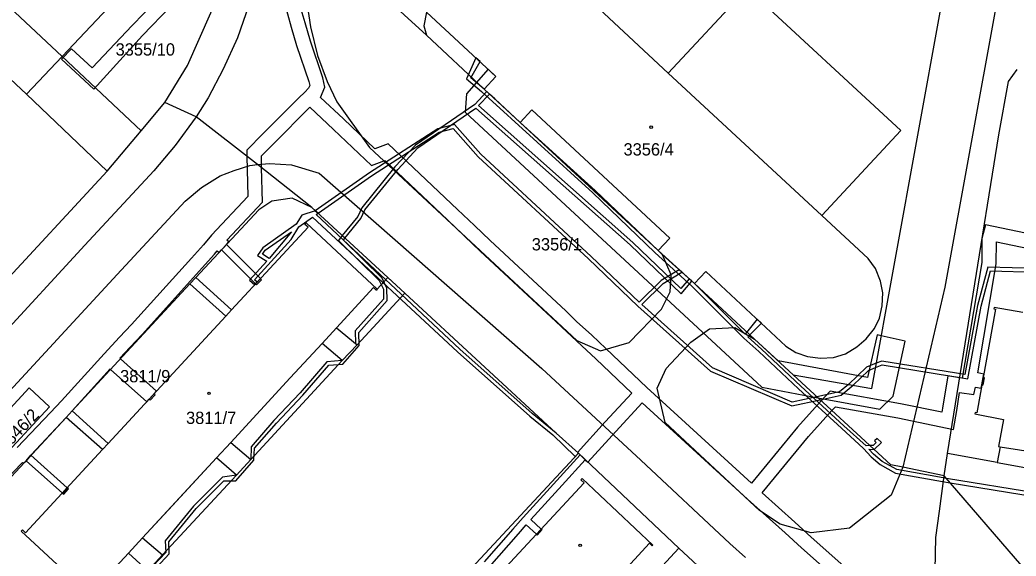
# Model space of a CAD drawing. Extents: x -756746 to -753363, y -1166406 to -1161727.
# Drawn here: x -756160.2 to -756022.3, y -1165370.9 to -1165296.6 of the extents above; entities that cross this region are included whole.
import ezdxf

# ---------------------------------------------------------------- set-up
doc = ezdxf.new("R2010")
doc.units = 0
for name, color, linetype in [('Hranice parcel', 7, 'Continuous'), ('Parcelní čísla', 7, 'Continuous'), ('Vnitřní kresba', 7, 'Continuous'), ('Věcná břemena k části', 7, 'Continuous'), ('Značky budov', 7, 'Continuous')]:
    doc.layers.add(name, color=color, linetype=linetype)

msp = doc.modelspace()

# ---------------------------------------------------------------- linework, layer by layer
at = {"layer": 'Hranice parcel'}
for p, q in [((-756159.29, -1165306.94), (-756148.1, -1165317.58)), ((-756135.83, -1165332.29), (-756136.65, -1165333.18)), ((-756136.65, -1165333.18), (-756152.97, -1165350.77)), ((-756152.97, -1165350.77), (-756153.79, -1165351.66)), ((-756068.98, -1165369.78), (-756082.87, -1165356.63)), ((-756035.85, -1165400.23), (-756068.98, -1165369.78))]:
    msp.add_line(p, q, dxfattribs=at)
for points in [[(-756140.12, -1165308.06), (-756137, -1165302.93), (-756133.74, -1165295.68), (-756131.97, -1165289.84), (-756131.26, -1165286.5), (-756127.8, -1165281.93), (-756126.41, -1165276.15), (-756124.34, -1165276.64), (-756120.18, -1165258.76), (-756117.68, -1165244.88), (-756113.4, -1165221.25), (-756111.89, -1165212.86), (-756106.13, -1165180.8), (-756100.24, -1165148.78), (-756095.54, -1165123.02)], [(-756103.89, -1165295.55), (-756104.25, -1165297.48), (-756103.92, -1165298.77), (-756113.16, -1165290.25), (-756111.45, -1165281.04)], [(-756159.29, -1165306.94), (-756154.34, -1165301.7), (-756141.66, -1165288.25), (-756136.9, -1165283.21)], [(-756103.89, -1165295.55), (-756094.28, -1165304.48), (-756095.9, -1165306.22), (-756090.92, -1165310.85), (-756089.3, -1165309.11), (-756070.21, -1165326.84), (-756071.83, -1165328.58), (-756071.23, -1165329.14), (-756066.79, -1165333.15), (-756065.23, -1165331.47), (-756054.13, -1165341.78), (-756052.75, -1165342.68), (-756051.13, -1165343.21), (-756049.33, -1165343.45), (-756047.53, -1165343.36), (-756045.89, -1165342.84), (-756044.31, -1165341.91), (-756043.01, -1165340.77), (-756041.89, -1165339.36), (-756041.2, -1165337.91), (-756040.79, -1165336.24), (-756040.74, -1165334.44), (-756041.03, -1165332.79), (-756041.75, -1165331.03), (-756042.76, -1165329.68), (-756049.17, -1165323.73), (-756038.24, -1165311.97), (-756059.49, -1165292.23), (-756070.43, -1165304.01), (-756091.58, -1165284.27)], [(-756013.93, -1165380.94), (-756017.51, -1165376.79), (-756021.47, -1165372.2), (-756032.21, -1165359.77), (-756037.95, -1165358.53), (-756039.63, -1165358.23), (-756053.14, -1165345.76), (-756042.26, -1165347.65), (-756032.68, -1165295.07), (-756091.58, -1165284.27)], [(-756163.38, -1165293.27), (-756168.32, -1165298.5), (-756159.29, -1165306.94)], [(-756148.1, -1165317.58), (-756143.41, -1165311.98), (-756140.12, -1165308.06)], [(-756119.76, -1165322.62), (-756127.28, -1165316.64), (-756135.8, -1165310.04), (-756140.12, -1165308.06)], [(-756148.1, -1165317.58), (-756163.41, -1165334.08), (-756164, -1165334.72), (-756166.45, -1165337.36), (-756167.1, -1165338.07)], [(-756119.76, -1165322.62), (-756122.51, -1165321.31), (-756125.3, -1165321.73), (-756127.13, -1165322.91), (-756135.83, -1165332.29)], [(-756082.87, -1165356.63), (-756085.94, -1165353.86), (-756106.89, -1165334.48), (-756119.76, -1165322.62)], [(-756135.83, -1165332.29), (-756130.89, -1165336.78), (-756120.3, -1165325.33), (-756120.73, -1165324.94), (-756120.55, -1165324.74), (-756110.73, -1165333.91), (-756110.8, -1165334.11), (-756111.24, -1165333.7), (-756116.36, -1165339.26), (-756113.52, -1165341.61), (-756115.59, -1165343.79), (-756118.36, -1165341.41), (-756122.78, -1165346.2), (-756131.01, -1165355.12), (-756128.24, -1165357.51), (-756130.21, -1165359.65), (-756132.97, -1165357.24), (-756139.07, -1165363.85), (-756143.22, -1165368.34), (-756140.47, -1165370.67), (-756142.5, -1165372.92), (-756145.17, -1165370.45), (-756150.33, -1165376.04)], [(-756136.65, -1165333.18), (-756131.67, -1165337.63), (-756147.96, -1165355.26), (-756152.97, -1165350.77)], [(-756021.32, -1165337.15), (-756025.29, -1165336.44), (-756025.33, -1165336.63), (-756025.13, -1165336.67), (-756027.72, -1165351.01), (-756027.92, -1165350.97), (-756027.96, -1165351.17), (-756023.99, -1165351.93), (-756024.69, -1165355.71), (-756024.49, -1165355.75), (-756024.88, -1165357.9), (-756017.99, -1165359.13)], [(-756156.1, -1165350.18), (-756162.43, -1165357.02), (-756165.25, -1165354.41), (-756158.93, -1165347.56), (-756156.1, -1165350.18)], [(-756153.79, -1165351.66), (-756161.36, -1165359.82), (-756165.42, -1165364.16), (-756167.51, -1165366.52)], [(-756150.06, -1165376.63), (-756160.02, -1165367.42), (-756159.85, -1165367.24), (-756159.41, -1165367.65), (-756148.75, -1165356.11), (-756153.79, -1165351.66)], [(-756068.98, -1165369.78), (-756110.68, -1165414.85), (-756124.82, -1165401.69), (-756082.87, -1165356.63)], [(-756084.46, -1165381.52), (-756073.02, -1165369.09), (-756072.66, -1165369.45), (-756072.55, -1165369.33), (-756082.35, -1165360.1), (-756082.52, -1165360.29), (-756082.07, -1165360.7), (-756093.5, -1165373.04)]]:
    msp.add_lwpolyline(points, dxfattribs=at)
at = {"layer": 'Vnitřní kresba'}
for p, q in [((-756163.38, -1165293.27), (-756154.34, -1165301.7)), ((-756128.09, -1165293.47), (-756130.06, -1165299.13)), ((-756120.41, -1165294.54), (-756119.98, -1165297.61)), ((-756025.04, -1165294.6), (-756032.12, -1165333.62)), ((-756119.98, -1165297.61), (-756118.99, -1165301.57)), ((-756130.06, -1165299.13), (-756132.03, -1165303.47)), ((-756103.92, -1165298.77), (-756095.9, -1165306.22)), ((-756154.34, -1165301.7), (-756143.41, -1165311.98)), ((-756118.99, -1165301.57), (-756117.65, -1165305.18)), ((-756132.03, -1165303.47), (-756134.14, -1165307.43)), ((-756070.43, -1165304.01), (-756049.17, -1165323.73)), ((-756023.34, -1165305.19), (-756022.13, -1165303.52)), ((-756117.65, -1165305.18), (-756116.3, -1165307.98)), ((-756024.67, -1165312.54), (-756023.34, -1165305.19)), ((-756134.14, -1165307.43), (-756135.8, -1165310.04)), ((-756116.3, -1165307.98), (-756111.78, -1165314.28)), ((-756135.8, -1165310.04), (-756138.7, -1165314.01)), ((-756090.92, -1165310.85), (-756071.83, -1165328.58)), ((-756031.75, -1165356.67), (-756024.67, -1165312.54)), ((-756138.7, -1165314.01), (-756141.64, -1165317.51)), ((-756111.78, -1165314.28), (-756083.1, -1165341.03)), ((-756130.52, -1165317.48), (-756128.35, -1165316.81)), ((-756128.35, -1165316.81), (-756127.28, -1165316.64)), ((-756127.28, -1165316.64), (-756125.65, -1165316.52)), ((-756125.65, -1165316.52), (-756122.6, -1165316.7)), ((-756122.6, -1165316.7), (-756118.77, -1165317.85)), ((-756141.64, -1165317.51), (-756151.19, -1165327.8)), ((-756135.03, -1165319.84), (-756132.47, -1165318.23)), ((-756132.47, -1165318.23), (-756130.52, -1165317.48)), ((-756118.77, -1165317.85), (-756087.91, -1165344.89)), ((-756137.31, -1165321.75), (-756135.03, -1165319.84)), ((-756137.31, -1165321.75), (-756146.74, -1165331.88)), ((-756151.19, -1165327.8), (-756173.17, -1165351.56)), ((-756070.02, -1165331.92), (-756071.23, -1165329.14)), ((-756146.74, -1165331.88), (-756168.71, -1165355.66)), ((-756070.18, -1165334.29), (-756070.02, -1165331.92)), ((-756032.12, -1165333.62), (-756037.95, -1165358.53)), ((-756113.52, -1165341.61), (-756106.89, -1165334.48)), ((-756071.35, -1165336.66), (-756070.18, -1165334.29)), ((-756131.67, -1165337.63), (-756130.89, -1165336.78)), ((-756075.82, -1165341.3), (-756071.35, -1165336.66)), ((-756116.36, -1165339.26), (-756118.36, -1165341.41)), ((-756064.71, -1165339.38), (-756061.2, -1165339.24)), ((-756061.2, -1165339.24), (-756058.47, -1165340.85)), ((-756067.32, -1165341.26), (-756064.71, -1165339.38)), ((-756083.1, -1165341.03), (-756079.83, -1165342.44)), ((-756079.83, -1165342.44), (-756075.82, -1165341.3)), ((-756070.72, -1165344.87), (-756067.32, -1165341.26)), ((-756058.47, -1165340.85), (-756053.14, -1165345.76)), ((-756128.24, -1165357.51), (-756115.59, -1165343.79)), ((-756087.91, -1165344.89), (-756074.2, -1165357.59)), ((-756071.98, -1165347.62), (-756070.72, -1165344.87)), ((-756070.86, -1165352.36), (-756071.98, -1165347.62)), ((-756057.8, -1165364.56), (-756070.86, -1165352.36)), ((-756148.75, -1165356.11), (-756147.96, -1165355.26)), ((-756131.01, -1165355.12), (-756132.97, -1165357.24)), ((-756024.49, -1165355.75), (-756017.39, -1165356.85)), ((-756032.21, -1165359.77), (-756031.75, -1165356.67)), ((-756024.88, -1165357.9), (-756031.75, -1165356.67)), ((-756074.2, -1165357.59), (-756061.9, -1165369.1)), ((-756037.95, -1165358.53), (-756039.58, -1165362.41)), ((-756140.47, -1165370.67), (-756130.21, -1165359.65)), ((-756032.89, -1165364.65), (-756032.21, -1165359.77)), ((-756039.58, -1165362.41), (-756045.32, -1165366.97)), ((-756054.93, -1165366.45), (-756057.8, -1165364.56)), ((-756033.39, -1165368.28), (-756032.89, -1165364.65)), ((-756050.66, -1165367.66), (-756054.93, -1165366.45)), ((-756045.32, -1165366.97), (-756050.66, -1165367.66)), ((-756145.17, -1165370.45), (-756143.22, -1165368.34)), ((-756061.9, -1165369.1), (-756059.74, -1165371.04)), ((-756033.49, -1165372.8), (-756033.39, -1165368.28))]:
    msp.add_line(p, q, dxfattribs=at)
at = {"layer": 'Věcná břemena k části'}
for points in [[(-756049.24, -1165349.36), (-756052.55, -1165352.99), (-756058.91, -1165360.77), (-756073.41, -1165347.51), (-756079.08, -1165342.11), (-756081.03, -1165340.3), (-756083.13, -1165338.37), (-756084.63, -1165336.92), (-756095.1, -1165327.19), (-756097.27, -1165325.12), (-756099.62, -1165322.87), (-756109.2, -1165313.81), (-756111.05, -1165314.48), (-756115.4, -1165310.33), (-756118.58, -1165307.36), (-756117.99, -1165305.95), (-756118.23, -1165304.66), (-756119.98, -1165299.59), (-756120.72, -1165297.07), (-756121.65, -1165293.77)], [(-756123.67, -1165293.95), (-756122.64, -1165297.63), (-756121.88, -1165300.19), (-756120.17, -1165305.16), (-756120.07, -1165305.73), (-756120.23, -1165306.11), (-756120.75, -1165306.63), (-756121.56, -1165307.42), (-756126.5, -1165312.38), (-756128.78, -1165314.67), (-756128.76, -1165315.49), (-756128.63, -1165321.09), (-756133.65, -1165326.46), (-756134.77, -1165327.76), (-756136.43, -1165329.6), (-756144.76, -1165338.82), (-756146.39, -1165340.56), (-756148.52, -1165342.87), (-756154.42, -1165349.36), (-756155.95, -1165351), (-756160.59, -1165355.81)], [(-756141.42, -1165294.08), (-756144.67, -1165297.41), (-756150.21, -1165303.27), (-756153.06, -1165300.64), (-756154.44, -1165302.09), (-756149.95, -1165306.23), (-756143.23, -1165298.79), (-756139.28, -1165294.74)], [(-756019.38, -1165362.17), (-756031.92, -1165360.11), (-756032.38, -1165360.03), (-756038.79, -1165358.88), (-756040.81, -1165357.78), (-756042, -1165356.74), (-756042.65, -1165356.04), (-756041.94, -1165356.1), (-756040.88, -1165355.15), (-756041.5, -1165354.56), (-756041.85, -1165354.92), (-756041.62, -1165355.13), (-756042.07, -1165355.53), (-756042.52, -1165355.57), (-756043.04, -1165355.61), (-756046.11, -1165352.81), (-756052.05, -1165347.36), (-756057.53, -1165342.2), (-756059.43, -1165340.5), (-756057.52, -1165338.63), (-756058.11, -1165338.08), (-756059.79, -1165340.16), (-756066.79, -1165333.15), (-756071.83, -1165328.58), (-756080.53, -1165320.24), (-756090.92, -1165310.85), (-756095.9, -1165306.22), (-756097.74, -1165304.67), (-756096.49, -1165302.42), (-756097.08, -1165301.88), (-756098.34, -1165304.81), (-756096.28, -1165306.54), (-756080.87, -1165320.6), (-756072.3, -1165328.82), (-756067.12, -1165333.52), (-756059.95, -1165340.7), (-756057.87, -1165342.56), (-756052.39, -1165347.72), (-756046.45, -1165353.17), (-756043.4, -1165355.97), (-756042.34, -1165357.1), (-756041.09, -1165358.2), (-756038.95, -1165359.36), (-756032.46, -1165360.53), (-756031.4, -1165360.7), (-756019.48, -1165362.67)], [(-756125.08, -1165313.8), (-756120.05, -1165308.74), (-756116.78, -1165311.79), (-756111.53, -1165316.78), (-756109.68, -1165316.11), (-756101, -1165324.33), (-756098.65, -1165326.56), (-756096.48, -1165328.65), (-756086.01, -1165338.38), (-756084.49, -1165339.83), (-756082.39, -1165341.76), (-756080.46, -1165343.57), (-756075.49, -1165348.29), (-756079.17, -1165352.28), (-756083.01, -1165356.51), (-756082.87, -1165356.63), (-756082.64, -1165356.85), (-756081.91, -1165357.53), (-756081.55, -1165357.88), (-756077.69, -1165353.62), (-756074.03, -1165349.65), (-756059.47, -1165362.96), (-756054.24, -1165367.62), (-756051.97, -1165369.73), (-756042.88, -1165377.79)], [(-756068.92, -1165331.23), (-756071.42, -1165332.71), (-756074.47, -1165335.71), (-756081.12, -1165329.37), (-756096.38, -1165315.24), (-756100.04, -1165311.13), (-756102.35, -1165311.71), (-756111.8, -1165317.8), (-756119.29, -1165323.06), (-756118.91, -1165323.4), (-756111.52, -1165318.22), (-756102.15, -1165312.18), (-756100.21, -1165311.69), (-756096.73, -1165315.59), (-756081.47, -1165329.73), (-756074.64, -1165336.25), (-756064.58, -1165345.24), (-756053.31, -1165350.05), (-756049.39, -1165349.22), (-756046.49, -1165348.6), (-756044.84, -1165347.2), (-756042.69, -1165345.15), (-756041.73, -1165344.76), (-756040.8, -1165344.37), (-756028.97, -1165346.32), (-756027.12, -1165336.26), (-756025.81, -1165331.38), (-756019.49, -1165331.54)], [(-756164.93, -1165363.11), (-756159.82, -1165357.89), (-756159.68, -1165358.01), (-756159.34, -1165357.65), (-756158.66, -1165356.91), (-756153.79, -1165351.66), (-756152.97, -1165350.77), (-756147.71, -1165344.95), (-756147.63, -1165345.02), (-756142.63, -1165349.5), (-756142.29, -1165349.13), (-756141.62, -1165348.39), (-756141.28, -1165348.03), (-756146.27, -1165343.55), (-756146.36, -1165343.47), (-756144.93, -1165341.92), (-756143.28, -1165340.18), (-756134.95, -1165330.94), (-756133.27, -1165329.08), (-756132.86, -1165328.6), (-756132.62, -1165328.83), (-756132.28, -1165328.47), (-756131.6, -1165327.73), (-756131.26, -1165327.37), (-756131.52, -1165327.11), (-756126.61, -1165321.85), (-756126.72, -1165317.08), (-756126.76, -1165315.47), (-756125.08, -1165313.8)], [(-755997.24, -1165331.09), (-756026.52, -1165325.02), (-756026.99, -1165326.9), (-756027.01, -1165330.23), (-756029.72, -1165346.23), (-756031.74, -1165345.92), (-756032.44, -1165350.37), (-756032.54, -1165350.94), (-756038.26, -1165349.77), (-756048.02, -1165348.03), (-756049.24, -1165349.36)], [(-756142.41, -1165373.62), (-756139.51, -1165370.55), (-756139.58, -1165368.9), (-756135.77, -1165364.27), (-756131.94, -1165360.44), (-756130.28, -1165360.42), (-756127.82, -1165357.58), (-756127.71, -1165355.92), (-756124.65, -1165352.45), (-756121.01, -1165348.59), (-756117.44, -1165344.44), (-756115.48, -1165344.28), (-756113.2, -1165341.73), (-756113.26, -1165339.89), (-756109.33, -1165335.46), (-756109.37, -1165333.79), (-756110.02, -1165332.4), (-756115.41, -1165327.12), (-756115.19, -1165326.84), (-756115.56, -1165326.49), (-756116.09, -1165327.16), (-756110.44, -1165332.7), (-756109.87, -1165333.91), (-756109.83, -1165335.28), (-756113.76, -1165339.69), (-756113.71, -1165341.45), (-756113.52, -1165341.61), (-756115.59, -1165343.79), (-756117.68, -1165343.96), (-756121.39, -1165348.25), (-756125.02, -1165352.11), (-756128.19, -1165355.72), (-756128.24, -1165357.51), (-756130.21, -1165359.65), (-756132.15, -1165359.94), (-756136.14, -1165363.93), (-756140.08, -1165368.73), (-756140.01, -1165370.36), (-756142.65, -1165373.16)], [(-756041.56, -1165376.29), (-756050.63, -1165368.25), (-756052.9, -1165366.14), (-756057.42, -1165362.11), (-756051.03, -1165354.29), (-756047.77, -1165350.72), (-756047.28, -1165350.19), (-756038.64, -1165351.73), (-756030.94, -1165353.32), (-756030.46, -1165350.71), (-756030.08, -1165348.2), (-756028.1, -1165348.51), (-756027.91, -1165347.48), (-756027.11, -1165347.63), (-756027.02, -1165347.14), (-756026.84, -1165346.15), (-756026.75, -1165345.66), (-756027.57, -1165345.51), (-756025.01, -1165330.41), (-756024.99, -1165327.37), (-755997.74, -1165333.03)], [(-756019.44, -1165331.04), (-756026.19, -1165330.87), (-756027.61, -1165336.15), (-756029.37, -1165345.74), (-756040.85, -1165343.86), (-756041.63, -1165344.17), (-756042.97, -1165344.73), (-756045.48, -1165347.09), (-756046.72, -1165348.14), (-756049.84, -1165348.8), (-756053.26, -1165349.53), (-756064.31, -1165344.82), (-756074.1, -1165336.05), (-756071.12, -1165333.11), (-756068.53, -1165331.58), (-756068.92, -1165331.23)], [(-756095.18, -1165372.33), (-756091.18, -1165367.79), (-756090.11, -1165366.54), (-756088.68, -1165367.84), (-756088.56, -1165367.95), (-756087.89, -1165367.2), (-756088, -1165367.11), (-756089.45, -1165365.8), (-756085.11, -1165361.06), (-756081.91, -1165357.53), (-756082.64, -1165356.85), (-756085.85, -1165360.38), (-756090.53, -1165365.5), (-756091.94, -1165367.13), (-756095.92, -1165371.65)]]:
    msp.add_lwpolyline(points, dxfattribs=at)
for points in [[(-756094.44, -1165307.58), (-756095.16, -1165306.9), (-756095.9, -1165306.22), (-756094.28, -1165304.48), (-756095.35, -1165303.48), (-756098.35, -1165306.88), (-756098.56, -1165309.39), (-756057.46, -1165347.49), (-756049.7, -1165348.93), (-756041.12, -1165350.53), (-756039.29, -1165348.7), (-756037.61, -1165341.11), (-756040.93, -1165340.37), (-756041.51, -1165340.24), (-756042.82, -1165346.14), (-756055.22, -1165343.84), (-756058.47, -1165340.85), (-756066.79, -1165333.15), (-756068.27, -1165331.81), (-756071.23, -1165329.14), (-756071.83, -1165328.58), (-756090.92, -1165310.85)], [(-756115.56, -1165326.49), (-756115.19, -1165326.84), (-756113, -1165324.11), (-756112.42, -1165322.92), (-756107.88, -1165317.33), (-756105.08, -1165314.36), (-756097.07, -1165308.84), (-756075.68, -1165327.79), (-756068.63, -1165334.54), (-756067.18, -1165332.8), (-756067.55, -1165332.47), (-756068.67, -1165333.81), (-756075.34, -1165327.43), (-756096.69, -1165308.51), (-756095.16, -1165306.9), (-756095.53, -1165306.57), (-756097.22, -1165308.33), (-756105.4, -1165313.98), (-756108.26, -1165317), (-756112.84, -1165322.65), (-756113.42, -1165323.84)], [(-756083.3, -1165357.09), (-756082.87, -1165356.63), (-756085.94, -1165353.86), (-756089.27, -1165351.12), (-756099.26, -1165342.2), (-756119.17, -1165323.59), (-756118.91, -1165323.4), (-756119.29, -1165323.06), (-756121.17, -1165323.65), (-756121.94, -1165324.92), (-756126.58, -1165328.17), (-756127.31, -1165329.24), (-756126.02, -1165330.03), (-756128.4, -1165332.66), (-756127.68, -1165333.31), (-756127.34, -1165332.94), (-756127.7, -1165332.62), (-756122.64, -1165327.03), (-756121.57, -1165325.27), (-756119.69, -1165323.95), (-756099.59, -1165342.57), (-756089.59, -1165351.5), (-756086.4, -1165354.08)], [(-756122.59, -1165325.98), (-756125.68, -1165329.65), (-756126.6, -1165329.09), (-756126.22, -1165328.53)], [(-756131.6, -1165327.73), (-756132.28, -1165328.47), (-756127.57, -1165333.19), (-756126.89, -1165332.45)], [(-756106.89, -1165334.48), (-756109.25, -1165332.3), (-756110.73, -1165333.91), (-756110.8, -1165334.11), (-756111.24, -1165333.7), (-756116.36, -1165339.26), (-756113.52, -1165341.61)], [(-756126.89, -1165332.45), (-756127.57, -1165333.19), (-756127.45, -1165333.31), (-756126.74, -1165332.6)], [(-756115.59, -1165343.79), (-756118.36, -1165341.41), (-756122.78, -1165346.2), (-756131.01, -1165355.12), (-756128.24, -1165357.51)], [(-756026.84, -1165346.15), (-756027.02, -1165347.14), (-756026.83, -1165347.17), (-756026.65, -1165346.19)], [(-756141.47, -1165348.52), (-756141.62, -1165348.39), (-756142.29, -1165349.13), (-756142.14, -1165349.27)], [(-756158.66, -1165356.91), (-756159.34, -1165357.65), (-756154.31, -1165362.13), (-756153.63, -1165361.39)], [(-756130.21, -1165359.65), (-756132.97, -1165357.24), (-756143.22, -1165368.34), (-756140.47, -1165370.67)], [(-756153.63, -1165361.39), (-756154.31, -1165362.13), (-756154.13, -1165362.29), (-756153.46, -1165361.54)]]:
    msp.add_lwpolyline(points, close=True, dxfattribs=at)
at = {"layer": 'Značky budov'}
for centre in [(-756072.79, -1165311.49), (-756134.01, -1165348.33), (-756082.62, -1165369.37)]:
    msp.add_circle(centre, 0.175, dxfattribs=at)

# ---------------------------------------------------------------- texts
at = {"layer": 'Parcelní čísla'}
for s, p in [('3355/10', (-756146.94, -1165301.58)), ('3356/4', (-756076.62, -1165315.41)), ('3356/1', (-756089.32, -1165328.55)), ('3811/9', (-756146.32, -1165346.8)), ('3811/7', (-756137.19, -1165352.57))]:
    msp.add_text(s, height=1.7, dxfattribs=at).set_placement(p)
msp.add_text('3846/2', height=1.7, rotation=46, dxfattribs=at).set_placement((-756162.23, -1165356.46))

doc.saveas('drawing.dxf')
